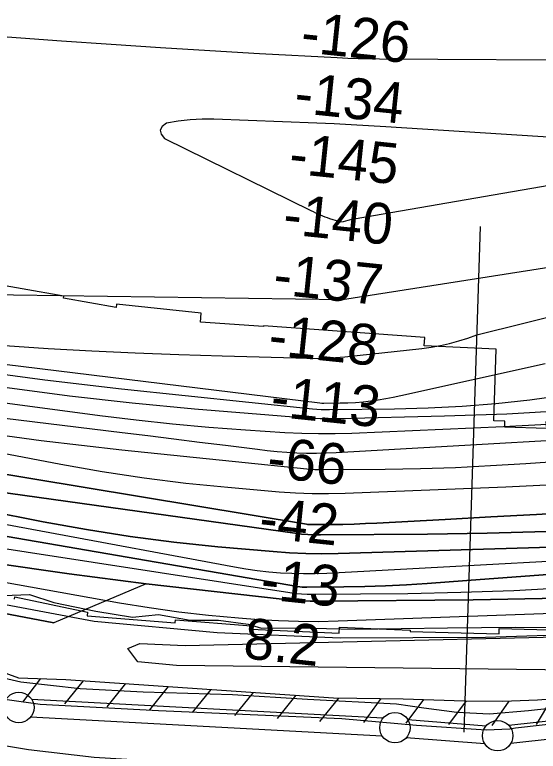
# Model space of a CAD drawing. Extents: x 3625074 to 3663148, y 511451 to 537151.
# Drawn here: x 3637503 to 3638362, y 518023 to 519233 of the extents above; entities that cross this region are included whole.
import ezdxf

# ---------------------------------------------------------------- set-up
doc = ezdxf.new("R2010")
doc.units = 0
for name, color, linetype in [('V-FLOD-BASE', 7, 'Continuous'), ('V-LEVE-TOET', 7, 'Continuous'), ('V-RIVR-EDGE', 7, 'Continuous'), ('V-RIVR-RANG', 7, 'Continuous'), ('V-ROAD-CNTR', 7, 'Continuous'), ('V-RRAP-FSHR', 7, 'Continuous'), ('V-RRAP-RVMT', 7, 'Continuous'), ('V-SITE-VEGE', 7, 'Continuous'), ('V-SURV-LINE', 7, 'Continuous'), ('V-TOPO-DPTH', 7, 'Continuous'), ('V-TOPO-MAJR', 7, 'Continuous'), ('V-TOPO-MINR', 7, 'Continuous'), ('V-TOPO-WATR', 7, 'Continuous')]:
    doc.layers.add(name, color=color, linetype=linetype)

msp = doc.modelspace()

# ---------------------------------------------------------------- linework, layer by layer
at = {"layer": 'V-FLOD-BASE'}
msp.add_lwpolyline([(3636325.5, 518384.4), (3636518.1, 518331.1), (3636818.9, 518250.7), (3636950.1, 518217.9), (3637024.6, 518203.5), (3637082, 518196.8), (3637184.3, 518192.6), (3637236.1, 518186.7), (3637273.4, 518178.8), (3637313.4, 518166.7), (3637441, 518121.5), (3637486.5, 518108.7), (3637544.5, 518100.7), (3637738.7, 518090.2), (3638039.4, 518076.8), (3638162.4, 518066.2), (3638276.5, 518058.4), (3638315.2, 518060.2), (3638324.9, 518061.5), (3638500, 518081.6)], dxfattribs=at)
at = {"layer": 'V-LEVE-TOET'}
for points in [[(3636386.2, 518396.3), (3636588.4, 518342.3), (3636748.3, 518301.6), (3636915.7, 518258.6), (3636997.1, 518241.5), (3637061.8, 518231.1), (3637157.5, 518225.2), (3637224.5, 518219.2), (3637277.3, 518208.3), (3637368.7, 518177.7), (3637435.9, 518154.6), (3637512.4, 518137.2), (3637610.1, 518126), (3637713.4, 518120.9), (3637859.9, 518116.3), (3637983.2, 518108.7), (3638129.1, 518101), (3638174.1, 518094.5), (3638228.6, 518087.2), (3638282, 518084.7), (3638346.1, 518090.4), (3638441.1, 518100.7)], [(3636459.4, 518256.8), (3636618.1, 518214.4), (3636753.6, 518174.2), (3636896.5, 518142.4), (3636944.9, 518133.6), (3636983.7, 518126.6), (3637049.9, 518125), (3637116.3, 518122.4), (3637203.7, 518122.1), (3637253.2, 518115.6), (3637317.8, 518092.2), (3637393.6, 518055.9), (3637439, 518040.5), (3637525.4, 518026.2), (3637633, 518013.5), (3637767.3, 518005.3), (3637910.9, 518000.4), (3638054.5, 517994.1), (3638196.4, 517987.9), (3638309, 517987), (3638460.3, 517996)]]:
    msp.add_lwpolyline(points, dxfattribs=at)
at = {"layer": 'V-RIVR-EDGE'}
msp.add_lwpolyline([(3636827.4, 518416.4), (3636927, 518389.2), (3636999, 518371.6), (3637051.2, 518358.2), (3637105.8, 518350.9), (3637174.8, 518332.1), (3637241.4, 518321.1), (3637344, 518303.5), (3637423.8, 518289.5), (3637484.4, 518279.1), (3637527, 518280.8), (3637566.6, 518267.5), (3637635.6, 518253.5), (3637696.2, 518243.2), (3637738.9, 518247.9), (3637790.5, 518238.7), (3637837.3, 518238.6), (3637885.9, 518231.9), (3637907.5, 518225.2), (3637968.1, 518225.7), (3638061.2, 518223.7), (3638213.1, 518225.7), (3638324.7, 518227.2), (3638438.2, 518226.3)], dxfattribs=at)
at = {"layer": 'V-RIVR-RANG'}
msp.add_line((3638240.6, 518054.6), (3638267.3, 518885.1), dxfattribs=at)
at = {"layer": 'V-ROAD-CNTR'}
msp.add_arc((3637535.3, 518514.6), 508, 250.6312, 269.6827, dxfattribs=at)
at = {"layer": 'V-RRAP-FSHR'}
for p, q in [((3637545, 518142.6), (3637515.5, 518103.7)), ((3637614.9, 518139), (3637584.2, 518101.1)), ((3637684.7, 518134.3), (3637654, 518096.3)), ((3637754.6, 518129.5), (3637723.9, 518091.5)), ((3637824.4, 518124.7), (3637793.7, 518086.7)), ((3637894.2, 518119.9), (3637863.6, 518081.9)), ((3637964.1, 518115.1), (3637933.4, 518077.1)), ((3638033.9, 518110.3), (3638003.2, 518072.3)), ((3638103.9, 518109.9), (3638075.4, 518070.2)), ((3638173.9, 518108.3), (3638144.5, 518069.2)), ((3638243.9, 518105.9), (3638214.5, 518066.9)), ((3638313.9, 518105.5), (3638285.6, 518065.7)), ((3638383.8, 518109.3), (3638358.8, 518067.3))]:
    msp.add_line(p, q, dxfattribs=at)
for points in [[(3636228.9, 518450.8), (3636602.6, 518349.3), (3636916.1, 518274.6), (3637001.4, 518255.3), (3637082.8, 518242.3), (3637158.6, 518239.2), (3637226.7, 518230.1), (3637282.2, 518212.6), (3637370.2, 518191.5), (3637442.9, 518167.6), (3637508.8, 518144), (3637586.8, 518141), (3638025.8, 518110.9), (3638140.5, 518109.4), (3638241.1, 518106), (3638304.1, 518105.6), (3638360.7, 518107.6), (3638611.2, 518126.5)], [(3637231, 518312.6), (3637633.2, 518236.6), (3637834.7, 518218.4), (3638037, 518209.4), (3638275.4, 518210.8), (3638444.3, 518216), (3638635.8, 518243), (3638873.1, 518265.8), (3639014.4, 518264.1), (3639255.4, 518281.9), (3639473, 518309.7), (3639876.1, 518431.4)]]:
    msp.add_lwpolyline(points, dxfattribs=at)
at = {"layer": 'V-RRAP-RVMT'}
for points in [[(3639589.3, 518983.8), (3639488.8, 518966.1), (3639485.5, 518984.6), (3639362.4, 518962.8), (3639357.8, 518989.2), (3639234.7, 518967.5), (3639229.4, 518997.8), (3639091.5, 518973.5), (3639097.8, 518937.8), (3638974.7, 518916.1), (3639015.5, 518684.5), (3638841.8, 518671.5), (3638842.3, 518664.7), (3638714.5, 518651.4), (3638720, 518591.8), (3638653.1, 518584.3), (3638651.4, 518599.2), (3638507.2, 518582.9), (3638507.6, 518579), (3638374.6, 518564), (3638375.8, 518553.4), (3638307, 518555.2), (3638307.2, 518565.4), (3638289.2, 518565.9)], [(3638289.2, 518565.9), (3638293.2, 518683.2), (3638174.7, 518689), (3638175.6, 518702.9), (3637911.3, 518721.7), (3637911.3, 518720.7), (3637807.5, 518728), (3637808.9, 518742.6), (3637669.6, 518757.2), (3637669.1, 518752.1), (3637582.8, 518767.2), (3637583.3, 518770.4), (3637445.9, 518794.6)], [(3637502.1, 518273), (3637502.9, 518276.9), (3637622.1, 518251.5), (3637621.6, 518245.6), (3637765.8, 518234.1), (3637766.3, 518239.2), (3637890.6, 518229.3), (3637890.4, 518223.7), (3638035.4, 518217.2), (3638035.8, 518226.8), (3638151.7, 518221.8), (3638151.7, 518220), (3638297.8, 518216.1), (3638298.1, 518224.9), (3638421.5, 518221.5)]]:
    msp.add_lwpolyline(points, dxfattribs=at)
at = {"layer": 'V-SITE-VEGE'}
msp.add_lwpolyline([(3639182.2, 518227.9), (3638512.3, 518155.5), (3637768.3, 518164), (3637704.8, 518170), (3637688.4, 518192.2), (3637707.8, 518200.4), (3637782.4, 518197), (3638676, 518217.9), (3638809, 518255.6), (3638922.6, 518274.1), (3639038.8, 518287), (3639157.7, 518280.6), (3639196.4, 518274.8), (3639207.4, 518266.4)], close=True, dxfattribs=at)
at = {"layer": 'V-SURV-LINE'}
for points in [[(3638313.6, 518065.8), (3639167.1, 518159.9)], [(3639170.4, 518130.1), (3638316.9, 518036)], [(3637530, 518109), (3638107.6, 518078)], [(3638106, 518048), (3637528.4, 518079)], [(3638147.9, 518075.3), (3638276.7, 518065.2)], [(3638274.3, 518035.3), (3638145.5, 518045.4)]]:
    msp.add_lwpolyline(points, dxfattribs=at)
for centre in [(3637509.3, 518095.1), (3638126.8, 518061.9), (3638295.4, 518048.7)]:
    msp.add_circle(centre, 25, dxfattribs=at)
at = {"layer": 'V-TOPO-DPTH'}
for points in [[(3636187.6, 518835.4), (3636864, 518582), (3636864.3, 518581.9), (3636865.3, 518581.6), (3636873.4, 518579.9), (3636877.8, 518579), (3636882.3, 518578.1), (3636886.7, 518577.3), (3636891.1, 518576.6), (3637981.5, 518396), (3637983.5, 518395.7), (3637987.5, 518395.4), (3637989.4, 518395.4), (3638022.7, 518395.6), (3638041.3, 518395.8), (3638059.9, 518396.3), (3638078.5, 518397), (3638097.1, 518397.8), (3638209.5, 518403.9), (3638284.3, 518408.1), (3638359.1, 518412.2), (3638433.9, 518416.5)], [(3638433.9, 518416.5), (3638359.1, 518412.2), (3638284.3, 518408.1), (3638209.5, 518403.9), (3638097.1, 518397.8), (3638078.5, 518397), (3638059.9, 518396.3), (3638041.3, 518395.8), (3638022.7, 518395.6), (3637989.4, 518395.4), (3637987.5, 518395.4), (3637983.5, 518395.7), (3637981.5, 518396), (3636891.1, 518576.6), (3636886.7, 518577.3), (3636882.3, 518578.1), (3636877.8, 518579), (3636873.4, 518579.9), (3636865.3, 518581.6), (3636864.3, 518581.9), (3636864, 518582), (3636187.6, 518835.4)], [(3636454.5, 518705.7), (3636576.2, 518662.6), (3636842.7, 518572), (3636850.8, 518569.4), (3636859, 518567), (3636867.2, 518564.9), (3636875.5, 518563), (3637070.3, 518521.5), (3637176.2, 518500.1), (3637282.4, 518480.2), (3637389, 518462.5), (3637495.9, 518446.4), (3637962.7, 518381.2), (3637973.2, 518379.9), (3637983.7, 518379), (3637994.2, 518378.5), (3638004.8, 518378.4), (3638180, 518379.7), (3638278.1, 518381.2), (3638376.2, 518383.8)], [(3638376.2, 518383.8), (3638278.1, 518381.2), (3638180, 518379.7), (3638004.8, 518378.4), (3637994.2, 518378.5), (3637983.7, 518379), (3637973.2, 518379.9), (3637962.7, 518381.2), (3637495.9, 518446.4), (3637389, 518462.5), (3637282.4, 518480.2), (3637176.2, 518500.1), (3637070.3, 518521.5), (3636875.5, 518563), (3636867.2, 518564.9), (3636859, 518567), (3636850.8, 518569.4), (3636842.7, 518572), (3636576.2, 518662.6), (3636454.5, 518705.7)], [(3636448.3, 518666.6), (3636514.2, 518643), (3636580.4, 518620.2), (3636647, 518598.9), (3636714, 518578.5), (3636803.9, 518552.2), (3636826.2, 518546), (3636848.6, 518540.2), (3636871.2, 518535), (3636893.8, 518530.2), (3637549.5, 518400.2), (3637620.7, 518387.3), (3637692.2, 518375.9), (3637764, 518366.7), (3637835.9, 518359.1), (3637927.1, 518351), (3637953.7, 518349.1), (3637980.3, 518347.8), (3638006.9, 518347.5), (3638033.6, 518347.8), (3638419.3, 518359.2)], [(3638419.3, 518359.2), (3638033.6, 518347.8), (3638006.9, 518347.5), (3637980.3, 518347.8), (3637953.7, 518349.1), (3637927.1, 518351), (3637835.9, 518359.1), (3637764, 518366.7), (3637692.2, 518375.9), (3637620.7, 518387.3), (3637549.5, 518400.2), (3636893.8, 518530.2), (3636871.2, 518535), (3636848.6, 518540.2), (3636826.2, 518546), (3636803.9, 518552.2), (3636714, 518578.5), (3636647, 518598.9), (3636580.4, 518620.2), (3636514.2, 518643), (3636448.3, 518666.6)], [(3637718.4, 518298.4), (3637567, 518234), (3636802.4, 518379.7), (3636795.5, 518381.2), (3636788.6, 518382.9), (3636781.8, 518384.9), (3636775.1, 518387.1), (3636178.8, 518600.2), (3636282.2, 518648.3)], [(3636282.2, 518648.3), (3636369.2, 518610.8), (3636457, 518575.5), (3636546, 518543.3), (3636635.9, 518513.3), (3636783.6, 518466.9), (3636800.3, 518462), (3636817, 518457.4), (3636833.9, 518453.4), (3636851, 518449.7), (3637214.2, 518377.4), (3637339.7, 518354), (3637465.5, 518332.7), (3637591.8, 518314.5), (3637718.4, 518298.4)], [(3638396.8, 518274.7), (3638255.3, 518271.9), (3638002.9, 518269.5), (3637987.5, 518269.6), (3637972.1, 518270.2), (3637956.8, 518271.2), (3637941.5, 518272.7), (3637718.4, 518298.4), (3637591.8, 518314.5), (3637465.5, 518332.7), (3637339.7, 518354), (3637214.2, 518377.4), (3636851, 518449.7), (3636833.9, 518453.4), (3636817, 518457.4), (3636800.3, 518462), (3636783.6, 518466.9), (3636635.9, 518513.3), (3636546, 518543.3), (3636457, 518575.5)], [(3638377.7, 518313.3), (3638311.2, 518308.5), (3638244.6, 518303.7), (3638179.8, 518298.8), (3638145.6, 518296.6), (3638111.4, 518294.8), (3638077.2, 518293.7), (3638043, 518293), (3637982, 518292.4), (3637978.3, 518292.5), (3637974.6, 518292.7), (3637970.8, 518293.1), (3637967.1, 518293.6), (3636930.4, 518472.1)], [(3636930.4, 518472.1), (3637967.1, 518293.6), (3637970.8, 518293.1), (3637974.6, 518292.7), (3637978.3, 518292.5), (3637982, 518292.4), (3638043, 518293), (3638077.2, 518293.7), (3638111.4, 518294.8), (3638145.6, 518296.6), (3638179.8, 518298.8), (3638244.6, 518303.7), (3638311.2, 518308.5), (3638377.7, 518313.3)]]:
    msp.add_lwpolyline(points, dxfattribs=at)
at = {"layer": 'V-TOPO-MAJR'}
for points in [[(3635920.7, 518978.2), (3636527.8, 518741.9), (3636586, 518720.1), (3636644.4, 518699.4), (3636703.4, 518680.2), (3636762.8, 518662.1), (3636832.2, 518641.9), (3636857.2, 518635), (3636882.3, 518628.6), (3636907.6, 518622.8), (3636933.1, 518617.6), (3637578.2, 518494.5), (3637646.4, 518482.5), (3637714.9, 518472), (3637783.6, 518463.6), (3637852.5, 518456.6), (3637936.5, 518449.3), (3637963.6, 518447.5), (3637990.7, 518446.4), (3638017.9, 518446.3), (3638045.1, 518446.8), (3638308.6, 518457.6), (3638454.4, 518464.6)], [(3637425.8, 518650), (3637551.8, 518633), (3637678.1, 518618.2), (3637991.6, 518585.7), (3637998.6, 518585.1), (3638005.5, 518584.6), (3638012.5, 518584.4), (3638019.6, 518584.4), (3638125.9, 518585.5), (3638181.6, 518587), (3638237.2, 518589.7), (3638292.6, 518594.3), (3638348, 518600.2), (3638403.2, 518607.7)]]:
    msp.add_lwpolyline(points, dxfattribs=at)
at = {"layer": 'V-TOPO-MINR'}
for points in [[(3636030.2, 519217.5), (3636880.6, 518797.7), (3636890, 518793.3), (3636899.6, 518789.4), (3636909.4, 518786), (3636919.3, 518782.9), (3636929.3, 518780.8), (3636939.4, 518779.5), (3636949.6, 518779.6), (3636959.9, 518780.4), (3638040.9, 518764.8), (3639112.6, 518933.3)], [(3638484.9, 519157.4), (3638101.7, 519159.8), (3638084.2, 519160), (3638066.7, 519160.4), (3638049.2, 519161), (3638031.7, 519161.8), (3637904.3, 519168.6), (3637823.1, 519173.2), (3637741.9, 519178.2), (3637660.8, 519183.6), (3637579.7, 519189.3), (3637326.5, 519208.1)], [(3638412.3, 518582.6), (3638310.4, 518576.9), (3638208.3, 518573.2), (3638033.7, 518569.2), (3638018.8, 518569.1), (3638003.9, 518569.3), (3637989, 518569.9), (3637974.1, 518570.9), (3637798, 518585.2), (3637695.3, 518594.8), (3637592.7, 518606.2), (3637490.5, 518620.1), (3637388.5, 518635.7), (3636973.5, 518704.4), (3636944.4, 518709.8), (3636915.6, 518715.9), (3636887, 518723.1), (3636858.5, 518731.1), (3636809.5, 518745.9), (3636757.1, 518762.8), (3636705.2, 518781.1), (3636654.1, 518801.5), (3636603.5, 518823.4), (3635990.4, 519102.7)], [(3638550.9, 519020.7), (3638111.9, 519048.7), (3638083.6, 519050.4), (3638055.2, 519052), (3638026.9, 519053.3), (3637998.6, 519054.5), (3637829.7, 519061), (3637810.1, 519061.1), (3637790.6, 519060.2), (3637771.2, 519057.9), (3637751.8, 519054.7), (3637744.7, 519049.2), (3637741.2, 519043.2), (3637743.1, 519036.6), (3637748.6, 519029.5), (3637988.8, 518911.1), (3637992.5, 518909.3), (3637996.3, 518907.5), (3638000.1, 518905.7), (3638003.9, 518904), (3638007.7, 518902.4), (3638011.6, 518900.9), (3638015.5, 518899.5), (3638019.5, 518898.1), (3638034.1, 518893.5), (3638036.1, 518893.1), (3638038.2, 518892.8), (3638042.3, 518893.2), (3638049.9, 518895.1), (3638052.4, 518895.7), (3638056.1, 518896.8), (3638059.8, 518897.6), (3638411.9, 518958.1)], [(3636433.8, 518939), (3636910.1, 518757.6), (3636919.6, 518754.2), (3636929.2, 518751.2), (3636939, 518748.7), (3636948.9, 518746.5), (3637094.4, 518718.5), (3637177.3, 518703.5), (3637260.3, 518689.5), (3637343.6, 518677.3), (3637427.1, 518666.1), (3638003.3, 518595.2), (3638006.7, 518594.9), (3638010, 518594.9), (3638036.9, 518595.1), (3638049.5, 518595.5), (3638062, 518596.1), (3638074.5, 518597.2), (3638087, 518598.6), (3638099.4, 518600.3), (3638111.8, 518602.3), (3638124.1, 518604.7), (3638136.4, 518607.2), (3638373.2, 518660)], [(3637486.4, 518689.3), (3637557.7, 518684.7), (3637629.1, 518680.9), (3637700.5, 518677.5), (3637771.9, 518674.8), (3637843.3, 518672.5), (3637984.3, 518668.5), (3637999.3, 518668.4), (3638014.3, 518668.7), (3638029.3, 518669.6), (3638044.3, 518670.9), (3638170.8, 518684.6), (3638186.2, 518686.8), (3638201.5, 518689.4), (3638216.6, 518692.9), (3638231.6, 518697), (3638246.5, 518701.7), (3638261.2, 518706.8), (3639099.1, 518915)], [(3636187.6, 518835.4), (3636864, 518582), (3636864.3, 518581.9), (3636865.3, 518581.6), (3636873.4, 518579.9), (3636877.8, 518579), (3636882.3, 518578.1), (3636886.7, 518577.3), (3636891.1, 518576.6), (3637981.5, 518396), (3637983.5, 518395.7), (3637987.5, 518395.4), (3637989.4, 518395.4), (3638022.7, 518395.6), (3638041.3, 518395.8), (3638059.9, 518396.3), (3638078.5, 518397), (3638097.1, 518397.8), (3638209.5, 518403.9), (3638284.3, 518408.1), (3638359.1, 518412.2), (3638433.9, 518416.5)], [(3635848.8, 518823.8), (3636570, 518505.2), (3636608.1, 518489.2), (3636646.6, 518474.1), (3636685.6, 518460.4), (3636724.9, 518447.6), (3636736.9, 518443.9), (3636770.7, 518434.3), (3636804.6, 518425.4), (3636838.9, 518417.8), (3636873.3, 518411), (3637674.4, 518267), (3637723.1, 518259), (3637771.9, 518252), (3637820.9, 518246.6), (3637870, 518242.1), (3637903.2, 518239.7), (3637935.8, 518237.8), (3637968.4, 518236.6), (3638001.1, 518236.5), (3638033.8, 518237.1), (3638553.5, 518255.8)], [(3636395.5, 518830.4), (3636518.7, 518783.7), (3636642.6, 518738.9), (3636867.1, 518660.3), (3636879.3, 518656.3), (3636891.6, 518652.7), (3636904.1, 518649.5), (3636916.6, 518646.7), (3637152.3, 518598.5), (3637283.1, 518573.8), (3637414.2, 518551.8), (3637546, 518533.6), (3637678.2, 518518.1), (3637982, 518487), (3637988.5, 518486.4), (3637995.1, 518486), (3638001.6, 518485.8), (3638008.2, 518485.8), (3638110.7, 518486.6), (3638168.5, 518487.6), (3638226.2, 518489.4), (3638283.9, 518492.2), (3638341.6, 518495.7), (3638610.7, 518514.5)], [(3636454.5, 518705.7), (3636576.2, 518662.6), (3636842.7, 518572), (3636850.8, 518569.4), (3636859, 518567), (3636867.2, 518564.9), (3636875.5, 518563), (3637070.3, 518521.5), (3637176.2, 518500.1), (3637282.4, 518480.2), (3637389, 518462.5), (3637495.9, 518446.4), (3637962.7, 518381.2), (3637973.2, 518379.9), (3637983.7, 518379), (3637994.2, 518378.5), (3638004.8, 518378.4), (3638180, 518379.7), (3638278.1, 518381.2), (3638376.2, 518383.8)], [(3636448.3, 518666.6), (3636514.2, 518643), (3636580.4, 518620.2), (3636647, 518598.9), (3636714, 518578.5), (3636803.9, 518552.2), (3636826.2, 518546), (3636848.6, 518540.2), (3636871.2, 518535), (3636893.8, 518530.2), (3637549.5, 518400.2), (3637620.7, 518387.3), (3637692.2, 518375.9), (3637764, 518366.7), (3637835.9, 518359.1), (3637927.1, 518351), (3637953.7, 518349.1), (3637980.3, 518347.8), (3638006.9, 518347.5), (3638033.6, 518347.8), (3638419.3, 518359.2)], [(3636427.4, 518654.9), (3636518.8, 518621.6), (3636634.1, 518579.5), (3636667.9, 518567.6), (3636701.9, 518556.3), (3636736.2, 518545.7), (3636770.6, 518535.7), (3636771.5, 518535.4), (3636805.7, 518526.3), (3636840, 518517.9), (3636874.5, 518510.4), (3636909.2, 518503.4), (3637863.2, 518325.8), (3637882, 518322.7), (3637900.8, 518320), (3637919.7, 518317.9), (3637938.7, 518316.3), (3637957.8, 518315.4), (3637976.8, 518315), (3637995.9, 518315.2), (3638014.9, 518315.9), (3638640.3, 518349.8)], [(3637002.8, 518660.1), (3637642.5, 518574.6), (3637702, 518567.3), (3637761.7, 518560.7), (3637821.5, 518555.5), (3637881.3, 518551), (3637946.2, 518546.9), (3637973.7, 518545.5), (3638001.2, 518544.8), (3638028.7, 518545), (3638056.3, 518545.7), (3638304.8, 518556.4), (3638448.3, 518564.2)], [(3636401, 518621.6), (3636521.7, 518579), (3636812.3, 518481.1), (3636818.5, 518479.1), (3636824.7, 518477.3), (3636831, 518475.7), (3636837.3, 518474.2), (3636985.1, 518442.8), (3637065.5, 518426.4), (3637146.1, 518410.9), (3637226.9, 518396.8), (3637307.9, 518383.5), (3637954.4, 518283.7), (3637963.8, 518282.5), (3637973.4, 518281.6), (3637982.9, 518281.1), (3637992.5, 518281), (3638147.8, 518282.5), (3638235, 518284.3), (3638322.1, 518287.3), (3638409.2, 518292.2)], [(3636178.8, 518600.2), (3636775.1, 518387.1), (3636781.8, 518384.9), (3636788.6, 518382.9), (3636795.5, 518381.2), (3636802.4, 518379.7), (3637567, 518234)], [(3637288.6, 518594.5), (3637679.1, 518546.7), (3637721.4, 518541.5), (3637763.8, 518536.2), (3637806.1, 518530.9), (3637848.4, 518525.6), (3637901, 518519), (3637917.1, 518517.1), (3637933.2, 518515.5), (3637949.3, 518514.3), (3637965.5, 518513.4), (3637981.7, 518512.8), (3637997.8, 518512.7), (3638014, 518513), (3638030.2, 518513.7), (3638625, 518547.6)], [(3636930.4, 518472.1), (3637967.1, 518293.6), (3637970.8, 518293.1), (3637974.6, 518292.7), (3637978.3, 518292.5), (3637982, 518292.4), (3638043, 518293), (3638077.2, 518293.7), (3638111.4, 518294.8), (3638145.6, 518296.6), (3638179.8, 518298.8), (3638244.6, 518303.7), (3638311.2, 518308.5), (3638377.7, 518313.3)]]:
    msp.add_lwpolyline(points, dxfattribs=at)
at = {"layer": 'V-TOPO-WATR'}
msp.add_lwpolyline([(3636457, 518575.5), (3636546, 518543.3), (3636635.9, 518513.3), (3636783.6, 518466.9), (3636800.3, 518462), (3636817, 518457.4), (3636833.9, 518453.4), (3636851, 518449.7), (3637214.2, 518377.4), (3637339.7, 518354), (3637465.5, 518332.7), (3637591.8, 518314.5), (3637718.4, 518298.4), (3637941.5, 518272.7), (3637956.8, 518271.2), (3637972.1, 518270.2), (3637987.5, 518269.6), (3638002.9, 518269.5), (3638255.3, 518271.9), (3638396.8, 518274.7)], dxfattribs=at)

# ---------------------------------------------------------------- texts
at = {"layer": 'V-RIVR-RANG'}
for s, rotation, p in [('-126', 354.0785, (3637970.6, 519171.5)), ('-134', 354.0785, (3637959.8, 519072.1)), ('-145', 354.0785, (3637951.1, 518972.4)), ('-140', 354.0785, (3637941.3, 518872.9)), ('-137', 354.0785, (3637925.2, 518774)), ('-128', 354.0785, (3637917.3, 518674.3)), ('-113', 354.0785, (3637920.9, 518573.4)), ('-66', 354.0785, (3637915.1, 518473.5)), ('-42', 354.0785, (3637901.9, 518374.3)), ('-13', 354.0785, (3637904.4, 518273.5)), ('8.2', 353.7983, (3637876.2, 518176.3))]:
    msp.add_text(s, height=67, rotation=rotation, dxfattribs=at).set_placement(p)

doc.saveas('drawing.dxf')
